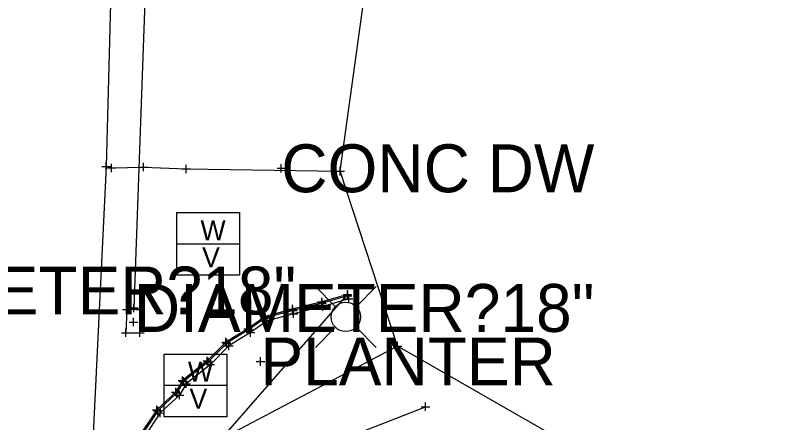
# Model space of a CAD drawing. Extents: x -1 to 1157254, y -1 to 2021979.
# Drawn here: x 1151703 to 1151819.9, y 2019901.1 to 2019962.2 of the extents above; entities that cross this region are included whole.
import ezdxf

# ---------------------------------------------------------------- set-up
doc = ezdxf.new("R2010")
doc.units = 0
for name, color, linetype in [('S_BUILDING_ANNOT', 7, 'Continuous'), ('S_CATCH_BASIN', 7, 'Continuous'), ('S_CONTOUR_ANNOT', 7, 'Continuous'), ('S_CTL_TABLE', 7, 'Continuous'), ('S_DITCHLINE', 7, 'Continuous'), ('S_EDGE_BITUMINOUS_ANNOT', 7, 'Continuous'), ('S_EDGE_CONCRETE', 7, 'Continuous'), ('S_EDGE_PAVEMENT', 7, 'Continuous'), ('S_ELECTRIC_UTILITIES', 7, 'Continuous'), ('S_ENV_CONSTRAINT', 7, 'Continuous'), ('S_GAS_PUMP_ISLAND_ANNOT', 7, 'Continuous'), ('S_GATE', 7, 'Continuous')]:
    doc.layers.add(name, color=color, linetype=linetype)

msp = doc.modelspace()

# ---------------------------------------------------------------- linework, layer by layer
at = {"layer": 'S_BUILDING_ANNOT'}
for p, q in [((1151715.99, 2019939.57), (1151717.27, 2019939.58)), ((1151716.63, 2019938.94), (1151716.63, 2019940.21)), ((1151716.63, 2019939.58), (1151716.63, 2019939.58)), ((1151742.95, 2019938.66), (1151742.95, 2019939.93)), ((1151742.32, 2019939.29), (1151743.59, 2019939.29)), ((1151742.95, 2019939.29), (1151742.95, 2019939.29)), ((1151752.89, 2019919.71), (1151752.89, 2019920.98)), ((1151752.95, 2019919.51), (1151752.95, 2019920.79)), ((1151749.03, 2019918.58), (1151749.03, 2019919.85)), ((1151749.08, 2019918.38), (1151749.08, 2019919.66)), ((1151752.25, 2019920.34), (1151753.53, 2019920.34)), ((1151752.31, 2019920.15), (1151753.58, 2019920.15)), ((1151752.45, 2019919.67), (1151753.72, 2019919.67)), ((1151752.89, 2019920.34), (1151752.89, 2019920.34)), ((1151752.95, 2019920.15), (1151752.95, 2019920.15)), ((1151753.09, 2019919.03), (1151753.09, 2019920.31)), ((1151753.09, 2019919.67), (1151753.09, 2019919.67)), ((1151719.72, 2019917.44), (1151719.72, 2019918.72)), ((1151720.16, 2019918.31), (1151721.43, 2019918.31)), ((1151720.16, 2019918.31), (1151721.43, 2019918.31)), ((1151720.79, 2019917.67), (1151720.79, 2019918.95)), ((1151720.79, 2019917.67), (1151720.79, 2019918.95)), ((1151720.79, 2019918.31), (1151720.79, 2019918.31)), ((1151720.79, 2019918.31), (1151720.79, 2019918.31)), ((1151721.76, 2019917.42), (1151721.76, 2019918.7)), ((1151744.63, 2019917.49), (1151744.63, 2019918.76)), ((1151744.68, 2019917.3), (1151744.68, 2019918.57)), ((1151748.39, 2019919.21), (1151749.67, 2019919.21)), ((1151748.45, 2019919.02), (1151749.72, 2019919.02)), ((1151748.58, 2019918.53), (1151749.85, 2019918.54)), ((1151749.03, 2019919.21), (1151749.03, 2019919.21)), ((1151749.08, 2019919.02), (1151749.08, 2019919.02)), ((1151749.21, 2019917.9), (1151749.21, 2019919.17)), ((1151749.21, 2019918.54), (1151749.21, 2019918.54)), ((1151719.08, 2019918.08), (1151720.36, 2019918.08)), ((1151719.72, 2019918.08), (1151719.72, 2019918.08)), ((1151721.13, 2019918.06), (1151722.4, 2019918.06)), ((1151721.76, 2019918.06), (1151721.76, 2019918.06)), ((1151740.51, 2019916.38), (1151740.5, 2019917.65)), ((1151740.59, 2019916.19), (1151740.59, 2019917.47)), ((1151744, 2019918.12), (1151745.27, 2019918.13)), ((1151744.05, 2019917.93), (1151745.32, 2019917.93)), ((1151744.17, 2019917.45), (1151745.44, 2019917.45)), ((1151744.63, 2019918.12), (1151744.63, 2019918.12)), ((1151744.68, 2019917.93), (1151744.68, 2019917.93)), ((1151744.81, 2019916.81), (1151744.81, 2019918.08)), ((1151744.81, 2019917.45), (1151744.81, 2019917.45)), ((1151720.11, 2019916.18), (1151721.38, 2019916.18)), ((1151720.11, 2019916.18), (1151721.38, 2019916.18)), ((1151720.75, 2019915.55), (1151720.74, 2019916.82)), ((1151720.75, 2019915.55), (1151720.74, 2019916.82)), ((1151720.74, 2019916.18), (1151720.74, 2019916.18)), ((1151720.74, 2019916.18), (1151720.74, 2019916.18)), ((1151739.87, 2019917.01), (1151741.14, 2019917.02)), ((1151739.96, 2019916.83), (1151741.23, 2019916.83)), ((1151740.17, 2019916.37), (1151741.45, 2019916.37)), ((1151740.51, 2019917.01), (1151740.51, 2019917.01)), ((1151740.59, 2019916.83), (1151740.59, 2019916.83)), ((1151740.81, 2019915.73), (1151740.81, 2019917.01)), ((1151740.81, 2019916.37), (1151740.81, 2019916.37)), ((1151719.58, 2019913.96), (1151719.57, 2019915.23)), ((1151721.7, 2019913.95), (1151721.7, 2019915.23)), ((1151737.31, 2019915.19), (1151738.58, 2019915.2)), ((1151737.42, 2019915.03), (1151738.69, 2019915.03)), ((1151737.94, 2019914.56), (1151737.94, 2019915.83)), ((1151737.94, 2019915.19), (1151737.94, 2019915.19)), ((1151738.05, 2019914.39), (1151738.05, 2019915.66)), ((1151738.05, 2019915.03), (1151738.05, 2019915.03)), ((1151738.33, 2019913.97), (1151738.33, 2019915.24)), ((1151718.94, 2019914.59), (1151720.21, 2019914.59)), ((1151719.58, 2019914.59), (1151719.58, 2019914.59)), ((1151721.06, 2019914.59), (1151722.33, 2019914.59)), ((1151721.7, 2019914.59), (1151721.7, 2019914.59)), ((1151734.63, 2019912.55), (1151734.63, 2019913.82)), ((1151734.76, 2019912.39), (1151734.75, 2019913.66)), ((1151737.69, 2019914.61), (1151738.96, 2019914.61)), ((1151738.33, 2019914.61), (1151738.33, 2019914.61)), ((1151734, 2019913.18), (1151735.27, 2019913.19)), ((1151734.12, 2019913.02), (1151735.39, 2019913.03)), ((1151734.43, 2019912.63), (1151735.7, 2019912.63)), ((1151734.63, 2019913.18), (1151734.63, 2019913.18)), ((1151734.76, 2019913.03), (1151734.76, 2019913.03)), ((1151735.07, 2019911.99), (1151735.07, 2019913.27)), ((1151735.07, 2019912.63), (1151735.07, 2019912.63)), ((1151731.19, 2019910.35), (1151732.47, 2019910.35)), ((1151731.33, 2019910.2), (1151732.6, 2019910.2)), ((1151731.83, 2019909.71), (1151731.83, 2019910.99)), ((1151731.83, 2019910.35), (1151731.83, 2019910.35)), ((1151731.97, 2019909.57), (1151731.96, 2019910.84)), ((1151731.96, 2019910.2), (1151731.96, 2019910.2)), ((1151732.3, 2019909.19), (1151732.3, 2019910.46)), ((1151739.19, 2019910.27), (1151740.46, 2019910.27)), ((1151739.82, 2019909.63), (1151739.82, 2019910.91)), ((1151739.82, 2019910.27), (1151739.82, 2019910.27)), ((1151731.66, 2019909.83), (1151732.93, 2019909.83)), ((1151732.3, 2019909.83), (1151732.3, 2019909.83)), ((1151728.1, 2019906.76), (1151728.1, 2019908.03)), ((1151728.25, 2019906.62), (1151728.25, 2019907.9)), ((1151727.46, 2019907.39), (1151728.73, 2019907.39)), ((1151727.62, 2019907.26), (1151728.89, 2019907.26)), ((1151728, 2019906.93), (1151729.27, 2019906.93)), ((1151728.1, 2019907.39), (1151728.1, 2019907.39)), ((1151728.25, 2019907.26), (1151728.25, 2019907.26)), ((1151728.64, 2019906.29), (1151728.64, 2019907.56)), ((1151728.64, 2019906.93), (1151728.64, 2019906.93)), ((1151726.46, 2019905.67), (1151727.73, 2019905.67)), ((1151726.62, 2019905.54), (1151727.89, 2019905.55)), ((1151727.1, 2019905.04), (1151727.1, 2019906.31)), ((1151727.1, 2019905.67), (1151727.1, 2019905.67)), ((1151727.26, 2019904.91), (1151727.25, 2019906.18)), ((1151727.26, 2019905.55), (1151727.26, 2019905.55)), ((1151727.65, 2019904.59), (1151727.65, 2019905.87)), ((1151727.02, 2019905.23), (1151728.29, 2019905.23)), ((1151727.65, 2019905.23), (1151727.65, 2019905.23)), ((1151724.23, 2019902.34), (1151724.23, 2019903.62)), ((1151724.39, 2019902.21), (1151724.38, 2019903.49)), ((1151724.77, 2019901.89), (1151724.77, 2019903.16)), ((1151723.6, 2019902.98), (1151724.87, 2019902.98)), ((1151723.75, 2019902.85), (1151725.02, 2019902.85)), ((1151724.13, 2019902.52), (1151725.41, 2019902.53)), ((1151724.23, 2019902.98), (1151724.23, 2019902.98)), ((1151724.38, 2019902.85), (1151724.38, 2019902.85)), ((1151724.77, 2019902.53), (1151724.77, 2019902.53))]:
    msp.add_line(p, q, dxfattribs=at)
at = {"layer": 'S_CATCH_BASIN'}
for p, q in [((1151751.06, 2019918.55), (1151748.08, 2019921.54)), ((1151754.24, 2019918.55), (1151757.22, 2019921.54)), ((1151751.06, 2019915.38), (1151748.08, 2019912.39)), ((1151754.24, 2019915.38), (1151757.22, 2019912.39))]:
    msp.add_line(p, q, dxfattribs=at)
msp.add_circle((1151752.66, 2019916.97), 2.21, dxfattribs=at)
at = {"layer": 'S_CONTOUR_ANNOT'}
for p, q in [((1151727.26, 2019932.64), (1151736.68, 2019932.64)), ((1151727.26, 2019923.23), (1151727.26, 2019932.64)), ((1151736.68, 2019932.64), (1151736.68, 2019923.23)), ((1151727.26, 2019927.95), (1151736.68, 2019927.95)), ((1151736.68, 2019923.23), (1151727.26, 2019923.23)), ((1151725.37, 2019911.39), (1151734.78, 2019911.39)), ((1151725.37, 2019901.97), (1151725.37, 2019911.39)), ((1151734.78, 2019911.39), (1151734.78, 2019901.97)), ((1151725.37, 2019906.7), (1151734.78, 2019906.7)), ((1151734.78, 2019901.97), (1151725.37, 2019901.97))]:
    msp.add_line(p, q, dxfattribs=at)
at = {"layer": 'S_CTL_TABLE'}
for p, q in [((1151717.45, 2019938.7), (1151717.45, 2019939.98)), ((1151721.59, 2019939.48), (1151722.87, 2019939.49)), ((1151722.23, 2019938.85), (1151722.23, 2019940.12)), ((1151722.23, 2019939.48), (1151722.23, 2019939.48)), ((1151728.65, 2019938.55), (1151728.65, 2019939.82)), ((1151751.82, 2019938.23), (1151751.81, 2019939.5)), ((1151716.81, 2019939.34), (1151718.08, 2019939.34)), ((1151717.45, 2019939.34), (1151717.45, 2019939.34)), ((1151728.01, 2019939.19), (1151729.29, 2019939.19)), ((1151728.65, 2019939.19), (1151728.65, 2019939.19)), ((1151751.18, 2019938.87), (1151752.45, 2019938.87)), ((1151751.81, 2019938.87), (1151751.81, 2019938.87)), ((1151759.78, 2019912.58), (1151761.06, 2019912.59)), ((1151760.42, 2019911.95), (1151760.42, 2019913.22)), ((1151760.42, 2019912.58), (1151760.42, 2019912.58)), ((1151763.99, 2019903.46), (1151765.27, 2019903.46)), ((1151764.63, 2019902.83), (1151764.63, 2019904.1)), ((1151764.63, 2019903.46), (1151764.63, 2019903.46))]:
    msp.add_line(p, q, dxfattribs=at)
at = {"layer": 'S_DITCHLINE'}
msp.add_lwpolyline([(1151723.38, 2019990.95), (1151720.79, 2019918.31)], dxfattribs=at)
at = {"layer": 'S_EDGE_BITUMINOUS_ANNOT'}
for points in [[(1151717.45, 2019939.34), (1151722.23, 2019939.48), (1151728.65, 2019939.19), (1151751.81, 2019938.87)], [(1151760.42, 2019912.58), (1151733.78, 2019898.56), (1151721.14, 2019890.08), (1151737.12, 2019885.3), (1151751.52, 2019885.47), (1151754.99, 2019899.7), (1151764.63, 2019903.46)], [(1151731.83, 2019910.35), (1151728.1, 2019907.39), (1151727.1, 2019905.67), (1151724.23, 2019902.98), (1151721.81, 2019899.36), (1151719.75, 2019895.93), (1151718.14, 2019892.72), (1151716.72, 2019888.99)], [(1151728.25, 2019907.26), (1151727.26, 2019905.55), (1151724.38, 2019902.85), (1151721.98, 2019899.25), (1151719.93, 2019895.84), (1151718.32, 2019892.64), (1151716.91, 2019888.92)]]:
    msp.add_lwpolyline(points, dxfattribs=at)
at = {"layer": 'S_EDGE_CONCRETE'}
msp.add_lwpolyline([(1151721.2, 2020067.58), (1151720.35, 2020034.81), (1151718.96, 2020003.33), (1151717.56, 2019973.57), (1151716.63, 2019939.58), (1151714.65, 2019898.33), (1151714.71, 2019888.07), (1151712.7, 2019856.91), (1151710.53, 2019817.9), (1151709.24, 2019784.25), (1151708.59, 2019750.25), (1151708.31, 2019720.95), (1151707.21, 2019690.49), (1151706.05, 2019655.66), (1151705.36, 2019633.56), (1151704.86, 2019608.44), (1151705.24, 2019577.73)], dxfattribs=at)
at = {"layer": 'S_EDGE_PAVEMENT'}
for points in [[(1151715.72, 2019885.39), (1151714.84, 2019876.76), (1151752.89, 2019920.34), (1151749.03, 2019919.21), (1151744.63, 2019918.12), (1151740.51, 2019917.01), (1151737.94, 2019915.19), (1151734.63, 2019913.18)], [(1151752.95, 2019920.15), (1151749.08, 2019919.02), (1151744.68, 2019917.93), (1151740.59, 2019916.83), (1151738.05, 2019915.03), (1151734.76, 2019913.03), (1151731.96, 2019910.2), (1151728.25, 2019907.26), (1151727.26, 2019905.55), (1151724.38, 2019902.85), (1151721.98, 2019899.25), (1151719.93, 2019895.84), (1151718.32, 2019892.64), (1151716.91, 2019888.92), (1151715.72, 2019885.39), (1151714.84, 2019876.76)], [(1151753.09, 2019919.67), (1151749.21, 2019918.54), (1151744.81, 2019917.45), (1151740.81, 2019916.37), (1151738.33, 2019914.61), (1151735.07, 2019912.63), (1151732.3, 2019909.83), (1151728.64, 2019906.93), (1151727.65, 2019905.23), (1151724.77, 2019902.53), (1151722.4, 2019898.98), (1151720.36, 2019895.6), (1151718.78, 2019892.44), (1151717.38, 2019888.75), (1151716.22, 2019885.29), (1151715.34, 2019876.71)], [(1151752.95, 2019920.15), (1151749.08, 2019919.02), (1151744.68, 2019917.93), (1151740.59, 2019916.83), (1151738.05, 2019915.03), (1151734.76, 2019913.03), (1151731.96, 2019910.2)]]:
    msp.add_lwpolyline(points, dxfattribs=at)
at = {"layer": 'S_ELECTRIC_UTILITIES'}
msp.add_lwpolyline([(1151719.58, 2019914.59), (1151721.7, 2019914.59), (1151721.76, 2019918.06), (1151719.72, 2019918.08)], close=True, dxfattribs=at)
at = {"layer": 'S_ENV_CONSTRAINT'}
msp.add_lwpolyline([(1151752.89, 2019920.34), (1151749.03, 2019919.21), (1151744.63, 2019918.12), (1151740.51, 2019917.01), (1151737.94, 2019915.19), (1151734.63, 2019913.18), (1151731.83, 2019910.35), (1151728.1, 2019907.39), (1151727.1, 2019905.67), (1151724.23, 2019902.98), (1151721.81, 2019899.36), (1151719.75, 2019895.93), (1151718.14, 2019892.72), (1151716.72, 2019888.99), (1151715.53, 2019885.43), (1151714.64, 2019876.78)], dxfattribs=at)
at = {"layer": 'S_GAS_PUMP_ISLAND_ANNOT'}
msp.add_lwpolyline([(1151787.95, 2019896.81), (1151760.42, 2019912.58), (1151751.81, 2019938.87), (1151755.38, 2019964.59), (1151755.63, 2019965.89), (1151760.4, 2019989.05), (1151843.32, 2019983.29), (1151843.89, 2019982.99), (1151847.2, 2019982.46), (1151848.15, 2019982.6), (1151848.83, 2019983.78), (1151848.96, 2019985.15), (1151848.67, 2019986.06), (1151848.31, 2019986.75), (1151844.03, 2019990.09), (1151842.95, 2019990.41), (1151758.96, 2019998.94), (1151758.4, 2020002.77), (1151731.94, 2020039.28), (1151731.32, 2020048.52), (1151721.2, 2020067.58), (1151697.58, 2020069.16), (1151653.95, 2020072.27), (1151607.12, 2020071.45)], dxfattribs=at)

# ---------------------------------------------------------------- texts
at = {"layer": 'S_BUILDING_ANNOT'}
for p in [(1151675.97, 2019917.33), (1151720.79, 2019914.71)]:
    msp.add_text('DIAMETER?18"', height=7.2, dxfattribs=at).set_placement(p)
at = {"layer": 'S_CONTOUR_ANNOT'}
for s, p in [('W', (1151730.81, 2019928.49)), ('V', (1151731.05, 2019924.42)), ('W', (1151728.92, 2019907.23)), ('V', (1151729.16, 2019903.17))]:
    msp.add_text(s, height=3, dxfattribs=at).set_placement(p)
at = {"layer": 'S_GATE'}
for s, p in [('CONC DW', (1151742.95, 2019935.69)), ('PLANTER', (1151739.82, 2019906.67))]:
    msp.add_text(s, height=7.2, dxfattribs=at).set_placement(p)

doc.saveas('drawing.dxf')
